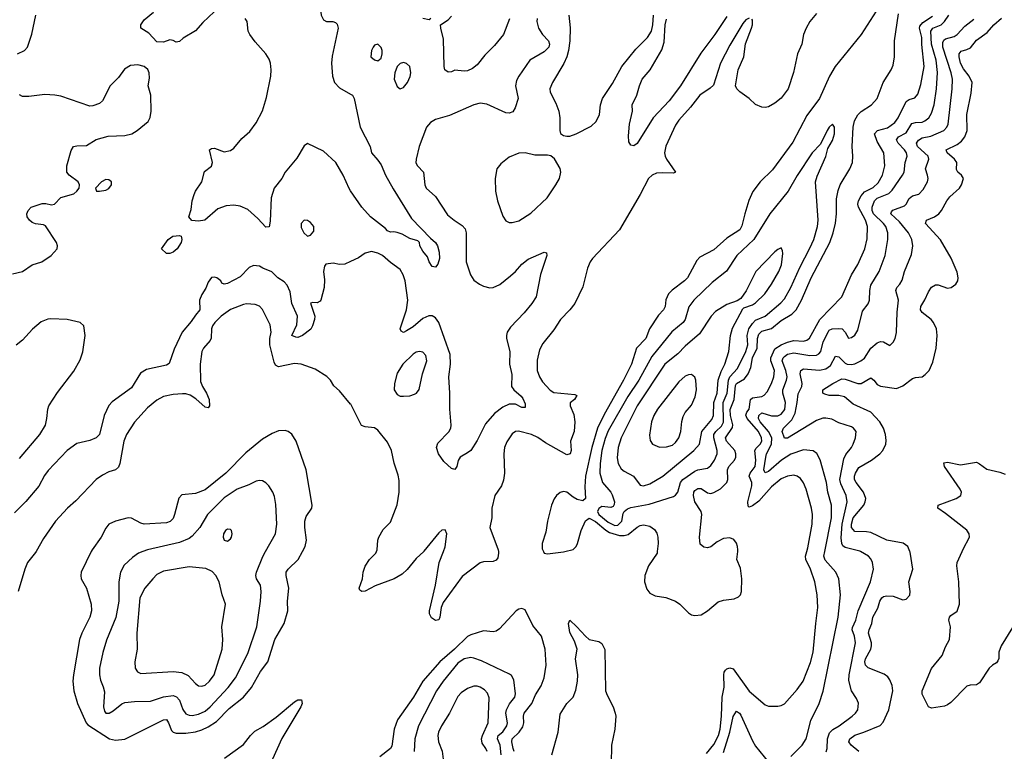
# Model space of a CAD drawing. Header units: inches. Extents: x 1550315 to 1685896, y 510706 to 640504.
# Tile 387 of 452: x 1657932 to 1664084, y 578751 to 583322. Entities that reach past the tile are written whole.
import ezdxf

# ---------------------------------------------------------------- set-up
doc = ezdxf.new("R2010")
doc.units = ezdxf.units.IN
doc.header["$MEASUREMENT"] = 0
for name, color, linetype in [('B6557', 7, 'Continuous'), ('B6558', 7, 'Continuous'), ('B6567', 7, 'Continuous'), ('B6568', 7, 'Continuous')]:
    doc.layers.add(name, color=color, linetype=linetype)

msp = doc.modelspace()

# ---------------------------------------------------------------- linework, layer by layer
at = {"layer": 'B6557', "color": 5}
for points, elevation in [([(1658034.1, 580000), (1658030, 579992.8), (1657980.6, 579930), (1657963.7, 579890), (1657922.8, 579750)], 580), ([(1658379.6, 580000), (1658317.2, 579870), (1658313.2, 579850), (1658316.9, 579830), (1658350.2, 579770), (1658378, 579670), (1658381.6, 579630), (1658370.1, 579590), (1658320.5, 579490), (1658306.3, 579450), (1658268.6, 579230), (1658265, 579190), (1658269.4, 579130), (1658294, 579050), (1658347.5, 578930), (1658357.7, 578917.7), (1658493, 578830), (1658530, 578822), (1658590, 578826.8), (1658830, 578948.7), (1658850.1, 578950.1), (1658862.7, 578930), (1658881.3, 578881.3), (1658891.7, 578871.7), (1658910, 578865.3), (1658970, 578864.9), (1659030, 578873.2), (1659070, 578885.1), (1659110, 578903.8), (1659161.4, 578938.6), (1659241.4, 579018.6), (1659331.3, 579090), (1659379.5, 579150), (1659436.1, 579250), (1659482, 579310), (1659525.9, 579450), (1659583.7, 579550), (1659607.2, 579630), (1659606, 579690), (1659613.6, 579770), (1659596.7, 579850), (1659596.5, 579870), (1659608.9, 579890), (1659671.5, 579950), (1659699.6, 580000)], 620), ([(1658702.5, 580000), (1658674.4, 579990), (1658636.9, 579963.1), (1658585.5, 579914.5), (1658561.3, 579870), (1658552.2, 579810), (1658550.9, 579690), (1658532, 579588), (1658473.5, 579446.5), (1658450.9, 579369.1), (1658430.2, 579270), (1658430.2, 579230.2), (1658436, 579196), (1658454, 579154), (1658462, 579122), (1658456.6, 579030), (1658462, 579002), (1658470, 578990.3), (1658491.5, 578990), (1658515.9, 579004.1), (1658570, 579048), (1658590, 579056.9), (1658650, 579062.8), (1658750, 579064.3), (1658830, 579090.9), (1658890, 579099.5), (1658911.7, 579091.7), (1658930, 579070.2), (1658951.7, 579011.7), (1658970, 578985.2), (1658990, 578976.6), (1659010, 578975.5), (1659050, 578982.9), (1659090, 579002.5), (1659121.2, 579030), (1659235.4, 579150), (1659280.2, 579210), (1659357, 579363), (1659414.2, 579530), (1659437, 579690), (1659440.6, 579750), (1659435.9, 579790), (1659412.5, 579830), (1659406.6, 579850), (1659410.7, 579870), (1659450.6, 579969.4), (1659467.8, 580000)], 640), ([(1659211.5, 578708.5), (1659330, 578794.5), (1659374, 578850), (1659402.3, 578877.7), (1659453.6, 578906.4), (1659535.2, 578964.8), (1659650, 579061.5), (1659670, 579073.8), (1659693.4, 579073.4), (1659697.2, 579050), (1659688, 579030), (1659569.1, 578830.9), (1659482.9, 578637.1)], 580)]:
    msp.add_lwpolyline(points, dxfattribs=dict(at, elevation=elevation))
at = {"layer": 'B6557', "color": 5, "elevation": 660}
msp.add_lwpolyline([(1658990, 579904.7), (1658830, 579876.8), (1658790, 579855.5), (1658763.8, 579830), (1658713.4, 579770), (1658683.5, 579710), (1658664, 579490), (1658666, 579390), (1658651, 579310), (1658652.9, 579270), (1658667.4, 579247.4), (1658690, 579237.1), (1658890, 579249.4), (1658944.2, 579244.2), (1658984.5, 579224.4), (1659030, 579174.3), (1659050, 579160.8), (1659070, 579157.6), (1659090, 579165.4), (1659118.4, 579190), (1659146.2, 579230), (1659198, 579390), (1659201.5, 579450), (1659196, 579530), (1659218.7, 579670), (1659198, 579730), (1659178.7, 579810), (1659158.4, 579850), (1659135.6, 579875.6), (1659094.3, 579894.3)], close=True, dxfattribs=at)
at = {"layer": 'B6558', "color": 5}
for points, elevation in [([(1660000, 583475.3), (1659929.4, 583469.4), (1659890, 583453), (1659858, 583430), (1659819.3, 583390), (1659812.7, 583370), (1659815.5, 583350), (1659830, 583320.7), (1659850, 583310.5), (1659889.6, 583310.4), (1659904.5, 583304.5), (1659915.2, 583295.2), (1659922.4, 583270), (1659885.5, 583094.5), (1659880.1, 583050), (1659885.9, 582970), (1659899.4, 582930), (1659930, 582896.6), (1660000, 582856.5)], 540), ([(1657919, 583110), (1657961.2, 583130), (1657980.9, 583150), (1658007.3, 583232.7), (1658032, 583350)], 560), ([(1659148.2, 583371.8), (1659075.6, 583304.4), (1659030, 583253.3), (1658952.9, 583207.1), (1658930, 583186), (1658910, 583181.2), (1658890, 583193.2), (1658870, 583197.2), (1658830, 583182.9), (1658790, 583184), (1658738.4, 583238.4), (1658689.2, 583270), (1658689, 583290), (1658710, 583322), (1658768, 583370)], 540), ([(1660000, 582252.2), (1659990, 582266.9), (1659953.6, 582350), (1659906.5, 582430), (1659830, 582500.3), (1659730, 582549), (1659710, 582534), (1659663.1, 582456.9), (1659590.5, 582370), (1659570.4, 582330), (1659522.3, 582270), (1659504, 582210), (1659496.5, 582063.5), (1659490, 582029), (1659470, 582027), (1659421, 582081), (1659356.7, 582136.7), (1659310, 582156.8), (1659270, 582162.9), (1659221.3, 582158.7), (1659170, 582140.4), (1659088, 582070), (1659050, 582063.2), (1659007.9, 582067.9), (1658989, 582090), (1659003.9, 582136.1), (1659010, 582190.6), (1659021.7, 582230), (1659030, 582250.3), (1659069.8, 582310), (1659086.9, 582373.1), (1659130, 582407.7), (1659137, 582430), (1659118, 582510), (1659130, 582518), (1659150, 582518.8), (1659210, 582496.3), (1659250, 582504.9), (1659270, 582520.4), (1659321, 582579), (1659370, 582623.6), (1659410, 582677), (1659450, 582753), (1659475.2, 582835.2), (1659502, 582970), (1659503.1, 583010), (1659498.2, 583050), (1659490, 583076.2), (1659469.9, 583109.8), (1659403.7, 583183.7), (1659370.5, 583230.5), (1659360.3, 583250), (1659353, 583310), (1659340.9, 583330)], 540), ([(1657886.3, 581733.7), (1657950, 581749.3), (1658010, 581790.3), (1658070, 581810.4), (1658129.3, 581850), (1658165.2, 581890), (1658169.2, 581910), (1658161.2, 581930), (1658094.2, 582034.2), (1658081.2, 582041.2), (1658030, 582047), (1658010, 582056), (1657993.2, 582070), (1657979.3, 582090), (1657977.2, 582110), (1657985.2, 582130), (1658004, 582150), (1658073.3, 582173.3), (1658094.7, 582174.7), (1658130, 582166), (1658150, 582170.7), (1658189.6, 582210.4), (1658270, 582234.9), (1658289.4, 582250), (1658303.7, 582270), (1658306, 582290), (1658297.2, 582310), (1658241.2, 582350), (1658226.6, 582370), (1658227.3, 582410), (1658254.5, 582505.5), (1658269, 582530), (1658290, 582534.8), (1658350, 582535.5), (1658410, 582574.4), (1658485.7, 582594.3), (1658590, 582599.6), (1658632.7, 582610), (1658666.6, 582630), (1658733.9, 582686.1), (1658748, 582712), (1658754.3, 582750), (1658752.4, 582850), (1658734.3, 582910), (1658743.7, 582956.3), (1658741.5, 582990), (1658732, 583012), (1658710, 583029.7), (1658670, 583040.3), (1658623.4, 583036.6), (1658585.9, 583014.1), (1658550, 582962), (1658497.4, 582910), (1658450, 582816), (1658430, 582798), (1658390, 582783.7), (1658370, 582782.9), (1658190, 582844.1), (1658151.5, 582851.5), (1658090, 582855.9), (1657990, 582842.7), (1657950, 582842.4), (1657930, 582851.8)], 560), ([(1660000, 581811.7), (1659964.1, 581795.9), (1659930, 581792), (1659890, 581800.9), (1659845.2, 581794.8), (1659837.3, 581782.7), (1659830.6, 581750), (1659836.5, 581696.5), (1659834.3, 581650), (1659814, 581570), (1659810, 581563.7), (1659790, 581554), (1659763.8, 581556.2), (1659748.2, 581551.8), (1659775.3, 581470), (1659774, 581450), (1659762, 581410), (1659751.4, 581388.6), (1659699.3, 581350), (1659670, 581337.7), (1659658, 581338), (1659632.3, 581350), (1659663.5, 581416.5), (1659667.4, 581470), (1659632.7, 581550), (1659622.9, 581622.9), (1659603.4, 581663.4), (1659584.8, 581684.8), (1659545.2, 581710), (1659507.1, 581747.1), (1659451.1, 581770), (1659430, 581783.2), (1659392.6, 581787.4), (1659366.8, 581773.2), (1659310, 581715.8), (1659230, 581674.5), (1659209.3, 581669.3), (1659196, 581676), (1659189.3, 581690), (1659164, 581710), (1659150, 581714.3), (1659130, 581711.1), (1659110, 581682.7), (1659095.4, 581644.6), (1659070, 581604.5), (1659054.9, 581570), (1659058, 581510), (1659030, 581477.2), (1659004.2, 581435.8), (1658946.5, 581370), (1658896.8, 581263.2), (1658865.1, 581174.9), (1658850, 581164.4), (1658724.2, 581135.8), (1658686.7, 581113.3), (1658630, 581023), (1658510, 580935.6), (1658488.2, 580911.8), (1658459.7, 580850), (1658430.3, 580730), (1658420.6, 580719.4), (1658410.2, 580709.8), (1658370, 580692.8), (1658290, 580673.8), (1658228.4, 580630), (1658110, 580505.1), (1658086.3, 580473.7), (1658051.7, 580408.3), (1657970, 580312.8), (1657899.1, 580240.9)], 560), ([(1660000, 580920.7), (1659930, 581003.7), (1659895.6, 581035.6), (1659874.7, 581070), (1659852.2, 581092.2), (1659778.4, 581138.4), (1659690, 581170.7), (1659650, 581175), (1659550, 581153.5), (1659530, 581163), (1659521.7, 581181.7), (1659494.8, 581290), (1659495.4, 581330), (1659502.7, 581370), (1659496.2, 581416.2), (1659450, 581512.3), (1659430, 581532), (1659403, 581543), (1659350, 581546.6), (1659330, 581543.5), (1659250, 581512.7), (1659190, 581471), (1659150.7, 581430), (1659137.7, 581410), (1659130.6, 581390), (1659127.6, 581332.4), (1659122.4, 581317.6), (1659079.7, 581270), (1659069.5, 581250), (1659060.2, 581170), (1659061.7, 581061.7), (1659074, 581030), (1659099.5, 580990), (1659115.3, 580950), (1659118, 580910), (1659110, 580897.2), (1659090, 580900.9), (1659033.1, 580953.1), (1658996.5, 580976.5), (1658970, 580985.1), (1658950, 580985.6), (1658890, 580981.4), (1658830, 580967.3), (1658790, 580945.7), (1658730, 580897.6), (1658650, 580808.5), (1658599.2, 580730), (1658583.8, 580690), (1658558.3, 580550), (1658550, 580526.4), (1658530, 580509.8), (1658490, 580497.1), (1658450, 580477.2), (1658410.8, 580449.2), (1658282.8, 580317.2), (1658230.1, 580269.8), (1658156.1, 580190), (1658080, 580080), (1658034.1, 580000)], 580), ([(1657930, 580580.2), (1658058.8, 580730), (1658092.5, 580790), (1658101.8, 580830), (1658107.1, 580890), (1658114.3, 580910), (1658167.9, 580992.1), (1658270, 581125.7), (1658310, 581197.1), (1658326.6, 581246.6), (1658341.3, 581350), (1658332.7, 581410), (1658309.5, 581429.5), (1658228, 581450), (1658127.2, 581452.8), (1658108.7, 581451.3), (1658065.8, 581434.1), (1658012.2, 581387.8), (1657950, 581319.3), (1657910, 581289.2)], 560), ([(1659699.6, 580000), (1659716.5, 580030), (1659724, 580070), (1659714.4, 580150), (1659714.1, 580190), (1659722, 580218), (1659757.2, 580270), (1659760.3, 580290), (1659722.2, 580510), (1659659.8, 580690), (1659632.2, 580732.2), (1659610, 580749.7), (1659590, 580755.1), (1659550, 580753.1), (1659510, 580738), (1659450, 580700.9), (1659344.8, 580615.2), (1659220.7, 580490), (1659090, 580384.8), (1659030, 580361.5), (1658945.8, 580354.2), (1658927.1, 580332.9), (1658900.2, 580230), (1658890, 580206.3), (1658873, 580187), (1658850, 580179.8), (1658710.7, 580170.7), (1658690, 580176.4), (1658630, 580208.3), (1658610, 580209.7), (1658530.8, 580190), (1658488.8, 580170), (1658470, 580145.1), (1658441.5, 580090), (1658384.4, 580010), (1658379.6, 580000)], 620), ([(1659467.8, 580000), (1659529.7, 580110), (1659538.7, 580170), (1659533.5, 580293.5), (1659523.8, 580343.8), (1659513.6, 580370), (1659489.5, 580410), (1659470, 580429.5), (1659450, 580440.7), (1659430, 580444.2), (1659410, 580438.3), (1659363.9, 580416.1), (1659290, 580389.8), (1659210, 580335.4), (1659105.5, 580230), (1659058, 580150), (1659010, 580095.8), (1658990, 580080.7), (1658930, 580057), (1658730.6, 580010), (1658702.5, 580000)], 640)]:
    msp.add_lwpolyline(points, dxfattribs=dict(at, elevation=elevation))
for points, elevation in [([(1658470, 582323.7), (1658442.8, 582310), (1658404.7, 582270), (1658411.6, 582251.6), (1658430.9, 582250.9), (1658470, 582256.3), (1658490, 582268), (1658506, 582290), (1658505.2, 582310), (1658490, 582322.7)], 560), ([(1659710, 582069.3), (1659690.7, 582050), (1659690, 582024.7), (1659707.7, 581990), (1659730, 581970.8), (1659750, 581976), (1659770, 582002), (1659769.4, 582030), (1659750, 582056.2), (1659730, 582067)], 560), ([(1658870, 581861.2), (1658850, 581862), (1658818, 581890), (1658859.3, 581950), (1658889.8, 581970.2), (1658930, 581974.7), (1658940.4, 581970), (1658945.5, 581950), (1658940.5, 581930), (1658916.3, 581890), (1658890, 581869.3)], 540), ([(1659230, 580139.5), (1659217.3, 580130), (1659204.9, 580110), (1659203.8, 580090), (1659210, 580071.3), (1659230, 580064), (1659250, 580078.8), (1659255.6, 580090), (1659259.6, 580110), (1659256.2, 580130), (1659250, 580137)], 660)]:
    msp.add_lwpolyline(points, close=True, dxfattribs=dict(at, elevation=elevation))
at = {"layer": 'B6567', "color": 5}
for points, elevation in [([(1660456.4, 580000), (1660410, 579955.3), (1660352.8, 579887.2), (1660321, 579859), (1660272.9, 579830), (1660153.9, 579786.1), (1660090, 579751.8), (1660069.6, 579749.6), (1660058, 579758), (1660052.3, 579770), (1660073, 579830), (1660078.9, 579870), (1660091.1, 579908.9), (1660118.4, 579950), (1660156.9, 579990), (1660161.6, 580000)], 580), ([(1660922.8, 580000), (1660924.2, 579990), (1660919.2, 579960.8), (1660910, 579945.8), (1660890, 579937.4), (1660830, 579935.2), (1660810, 579929.8), (1660697, 579843), (1660578.5, 579681.5), (1660566.4, 579650), (1660558.2, 579590), (1660550, 579573.6), (1660530, 579569.6), (1660504.7, 579584.7), (1660492.1, 579610), (1660492.7, 579630), (1660529.9, 579790.1), (1660553.8, 579930), (1660579.6, 580000)], 580), ([(1661204.3, 580000), (1661210, 579988.4), (1661230, 579985.7), (1661330, 579998), (1661338.8, 580000)], 620), ([(1661915.9, 580000), (1661914.7, 579990), (1661860.6, 579910), (1661839.1, 579850), (1661836, 579810), (1661850, 579764.9), (1661870, 579740.4), (1661901.8, 579721.8), (1661970, 579711.8), (1662030, 579688.9), (1662057, 579670), (1662110, 579617), (1662130, 579603.6), (1662150, 579599.1), (1662190, 579605), (1662230, 579629.3), (1662295.4, 579684.6), (1662330, 579695.8), (1662396, 579704), (1662423.6, 579716.4), (1662435.4, 579730), (1662442.7, 579750), (1662444.4, 579830), (1662436.4, 579896.4), (1662413.3, 579950), (1662418.8, 580000)], 620), ([(1662223.2, 578736.8), (1662270, 578793.5), (1662297.5, 578850), (1662309.2, 578890), (1662317.4, 578970), (1662322.2, 579090), (1662333.1, 579153.1), (1662331.4, 579228.6), (1662333.5, 579246.5), (1662341.2, 579258.8), (1662350, 579267.2), (1662370, 579273.8), (1662390, 579266.5), (1662490, 579127.6), (1662590, 579042), (1662610, 579033.7), (1662670, 579033.4), (1662690, 579037), (1662710, 579048.5), (1662790, 579138), (1662827.6, 579190), (1662872.8, 579307.2), (1662890.9, 579370), (1662905.7, 579550), (1662919.4, 579650), (1662915, 579730), (1662901.3, 579810), (1662873.9, 579890), (1662843.2, 579950), (1662842.6, 579970), (1662850.8, 580000)], 580), ([(1662750, 578719.5), (1662820.3, 578790), (1662845.5, 578830), (1662875.5, 578944.5), (1662927.7, 579050), (1662952.1, 579127.9), (1663045.9, 579590), (1663060.9, 579730), (1663049.9, 579829.9), (1663031, 579870), (1662964.6, 579944.6), (1662956.7, 579970), (1662962.8, 580000)], 560), ([(1662971, 578749), (1662977, 578770), (1662980.4, 578830), (1662992.8, 578867.2), (1663012.7, 578887.3), (1663052.7, 578910), (1663134.3, 578970), (1663155.4, 578990), (1663168.3, 579010), (1663172.9, 579052.9), (1663161, 579081), (1663129.8, 579130), (1663113.4, 579193.4), (1663114.4, 579230), (1663154, 579430), (1663148.6, 579470), (1663134, 579510), (1663135.5, 579524.5), (1663156.2, 579570), (1663170.4, 579630), (1663247.7, 579810), (1663266.3, 579890), (1663260.5, 579930), (1663250, 579953.2), (1663236, 579970), (1663185.8, 580000)], 540), ([(1663174.5, 578750), (1663127.7, 578790), (1663113.5, 578810), (1663118.4, 578830), (1663150, 578853.1), (1663206, 578870), (1663307.7, 578912.3), (1663326.8, 578933.2), (1663362.5, 579010), (1663388.7, 579130), (1663383.5, 579163.5), (1663370, 579198), (1663356.8, 579216.8), (1663334.1, 579234.1), (1663232.9, 579272.9), (1663216.7, 579290), (1663213.7, 579310), (1663217.9, 579330), (1663249.4, 579390), (1663254.5, 579410), (1663253.5, 579430), (1663236.7, 579490), (1663239.9, 579510), (1663256.7, 579550), (1663262.4, 579590), (1663294.1, 579645.9), (1663305.5, 579690), (1663319.8, 579710), (1663330, 579718.2), (1663350, 579723), (1663390, 579720.1), (1663450, 579697.6), (1663470, 579701.8), (1663493.3, 579726.7), (1663496.5, 579750), (1663488.7, 579810), (1663511.9, 579890), (1663495.3, 579995.3), (1663493.5, 580000)], 520), ([(1664135, 579525), (1664064.4, 579410), (1664051, 579370), (1664049.2, 579330.8), (1664044.2, 579315.8), (1664035.4, 579304.6), (1664010, 579289.6), (1663988.7, 579270), (1663930, 579179.8), (1663910, 579166.9), (1663870, 579165.5), (1663850, 579159.1), (1663750, 579057), (1663730, 579042), (1663710, 579033.2), (1663630, 579021.2), (1663610, 579029), (1663570, 579108), (1663571.6, 579130), (1663630, 579268.8), (1663695, 579350), (1663715.8, 579404.2), (1663741.1, 579450), (1663747.7, 579530), (1663737.4, 579570), (1663741.3, 579590), (1663750, 579600.4), (1663790, 579626.7), (1663803.4, 579670), (1663800.2, 579810), (1663787.9, 579910), (1663789.9, 579930), (1663820.5, 580000)], 480), ([(1661022.2, 578750), (1661015.2, 578770), (1661007.6, 578810), (1661009.3, 578830), (1661053.4, 578870), (1661076.6, 578903.4), (1661082.1, 578930), (1661079.1, 578970), (1661084.3, 578990), (1661131.8, 579050), (1661155.8, 579104.2), (1661190, 579160.2), (1661209.2, 579210), (1661220.6, 579290), (1661216, 579390), (1661191.8, 579470), (1661137.5, 579537.5), (1661090, 579635.4), (1661070, 579642.7), (1661050, 579639.3), (1661034, 579630), (1660930, 579516.4), (1660910, 579502), (1660890, 579497.4), (1660830, 579504.2), (1660750, 579478.5), (1660730, 579467.9), (1660649.6, 579390), (1660556.2, 579310), (1660451.3, 579190), (1660392.5, 579090), (1660292.2, 578947.8), (1660272.9, 578890), (1660256.8, 578783.2), (1660248.1, 578770), (1660182.2, 578717.8)], 620), ([(1661256.5, 578730), (1661295.6, 578870), (1661310, 578983), (1661350, 579050.7), (1661391.2, 579088.8), (1661407.4, 579132.6), (1661417.7, 579190), (1661418.6, 579230), (1661405.6, 579330), (1661415.1, 579390), (1661398.9, 579438.9), (1661370, 579494), (1661360.5, 579550), (1661368.7, 579570), (1661414, 579530), (1661466.8, 579470), (1661490, 579451), (1661550, 579438), (1661570, 579424.7), (1661587.5, 579387.5), (1661592.3, 579130), (1661601.9, 579101.9), (1661639.3, 579030), (1661653.7, 578990), (1661656, 578970), (1661650.1, 578890), (1661630.2, 578790.2), (1661627.4, 578672.6)], 580), ([(1660940.5, 578730), (1660933.7, 578790), (1660918.1, 578830), (1660919.7, 578840.3), (1660922.2, 578850), (1660950, 578874.1), (1660976.4, 578910), (1660979.6, 578930), (1660970.6, 578990), (1660973.3, 579010), (1660991.8, 579048.2), (1661026.4, 579090), (1661029.8, 579110), (1661018.9, 579198.9), (1661004.2, 579224.2), (1660992.5, 579232.5), (1660816.8, 579316.8), (1660770, 579333.9), (1660750, 579336.5), (1660710, 579328.4), (1660670, 579303.1), (1660578.4, 579190), (1660536.6, 579130), (1660424, 578910), (1660401.9, 578830), (1660396.3, 578750)], 640), ([(1660852.2, 578750), (1660844.2, 578770), (1660821.7, 578801.7), (1660818.5, 578830), (1660823.1, 578850), (1660859.2, 578930), (1660866.3, 579086.3), (1660854.7, 579114.7), (1660835.9, 579135.9), (1660810, 579152.1), (1660790, 579158), (1660770, 579158.7), (1660730, 579144.5), (1660690, 579116.1), (1660670, 579094.8), (1660616.8, 578990), (1660567.1, 578910), (1660548.7, 578870), (1660544.6, 578850), (1660548.2, 578810), (1660572.1, 578752), (1660581.5, 578670)], 660), ([(1662330, 578743.9), (1662369.6, 578870), (1662390, 578968.4), (1662410, 579001.3), (1662430, 578990.3), (1662437.2, 578977.2), (1662510, 578817), (1662530, 578783.6), (1662610, 578683)], 560)]:
    msp.add_lwpolyline(points, dxfattribs=dict(at, elevation=elevation))
at = {"layer": 'B6568', "color": 5}
for points, elevation in [([(1663284.1, 583375.9), (1663190, 583229.8), (1663026.6, 583030), (1662991.5, 582970), (1662930.1, 582829.9), (1662850, 582723.5), (1662763, 582557), (1662635.4, 582384.6), (1662559.1, 582310), (1662512.1, 582247.9), (1662487.8, 582192.2), (1662462.1, 582110), (1662444.9, 582035.1), (1662432, 582010), (1662350, 581958.3), (1662270, 581884), (1662181.3, 581838.7), (1662162.7, 581817.3), (1662103.9, 581710), (1662085.3, 581690), (1662007.9, 581632.1), (1661986, 581610), (1661968.5, 581571.5), (1661964.2, 581530), (1661955.5, 581510), (1661923.9, 581476.1), (1661866.6, 581390), (1661843.7, 581330), (1661785.9, 581270), (1661754.7, 581170), (1661705.2, 581070), (1661583.7, 580856.3), (1661543.2, 580770), (1661506.3, 580650), (1661468.3, 580470), (1661463.8, 580403.8), (1661467.3, 580330), (1661450, 580317), (1661414.4, 580325.6), (1661390, 580338.2), (1661350, 580370.7), (1661330, 580375.3), (1661310, 580368.8), (1661286.7, 580350), (1661271.8, 580328.2), (1661255.9, 580290), (1661230.2, 580190.2), (1661219.5, 580120.5), (1661196.5, 580050), (1661196.2, 580016.2), (1661204.3, 580000)], 620), ([(1661364.3, 583350), (1661370.8, 583270.8), (1661368.9, 583190), (1661360.7, 583130), (1661350.1, 583089.9), (1661332.4, 583047.6), (1661260.3, 582930), (1661244.9, 582890), (1661246.7, 582870), (1661281.8, 582801.8), (1661301.1, 582750), (1661307.4, 582710), (1661306.7, 582630), (1661310.6, 582610.6), (1661330, 582599.1), (1661350, 582595.5), (1661370, 582595.5), (1661410, 582608.4), (1661502.4, 582657.6), (1661533.5, 582686.5), (1661555.9, 582730), (1661560.8, 582790), (1661574, 582830), (1661636, 582924), (1661695.4, 583030), (1661782.3, 583137.7), (1661854.5, 583210), (1661879.6, 583250), (1661888.8, 583290), (1661892.3, 583350)], 580), ([(1662418.8, 580000), (1662419.9, 580010), (1662417.5, 580030), (1662410, 580052.8), (1662394.3, 580074.3), (1662370, 580084.7), (1662330, 580080.8), (1662290, 580060.8), (1662250, 580029.9), (1662230, 580023.2), (1662205.9, 580026), (1662184.7, 580044.7), (1662178.9, 580090), (1662193.8, 580230), (1662189.5, 580250), (1662151.1, 580310), (1662141.8, 580350), (1662143.6, 580370), (1662150, 580381.1), (1662170, 580394.4), (1662190, 580393.3), (1662230, 580365.9), (1662250, 580362.8), (1662270, 580367.7), (1662310, 580390.7), (1662349.5, 580430.5), (1662356.9, 580450), (1662355, 580510), (1662362.9, 580530), (1662398.5, 580570), (1662406, 580590), (1662406.6, 580610), (1662399.9, 580630), (1662347.7, 580690), (1662343.1, 580710), (1662385.8, 580774.2), (1662388.3, 580791.7), (1662374, 580850), (1662372.3, 580887.7), (1662396.6, 580950), (1662403.9, 581036.1), (1662411.5, 581050), (1662461.5, 581078.5), (1662483.1, 581110), (1662500.3, 581150), (1662511.3, 581210), (1662540.1, 581270), (1662542.4, 581330), (1662550, 581358.5), (1662570, 581376.7), (1662630, 581393.8), (1662690, 581442.9), (1662756.6, 581483.4), (1662783.2, 581510), (1662816.6, 581570), (1662877.3, 581710), (1662994, 581930), (1663015.6, 581990), (1663028.8, 582051.2), (1663034.9, 582110), (1663036.5, 582203.5), (1663045.3, 582254.7), (1663058.5, 582290), (1663118, 582390), (1663134.7, 582430), (1663138, 582470), (1663133.3, 582530), (1663140.8, 582650), (1663149, 582690), (1663170, 582727.8), (1663190, 582749.5), (1663253.5, 582790), (1663290, 582829), (1663326.3, 582930), (1663378.2, 583010), (1663390, 583038), (1663399.1, 583090), (1663397.9, 583190), (1663422.1, 583357.9)], 620), ([(1662910, 583362), (1662869.3, 583310), (1662845.4, 583270), (1662830.1, 583229.9), (1662819.7, 583170), (1662792, 583108), (1662766.9, 582993.1), (1662733.8, 582890), (1662690, 582832.5), (1662650, 582801.2), (1662610, 582777.4), (1662590, 582772.9), (1662570, 582774.8), (1662530, 582792.6), (1662489.7, 582829.7), (1662431.3, 582871.3), (1662412.7, 582890), (1662404.5, 582910), (1662420.8, 583010), (1662456.4, 583090), (1662467.6, 583172.4), (1662505.3, 583270), (1662510.9, 583290.9), (1662510, 583319), (1662506.2, 583326.2)], 580), ([(1662962.8, 580000), (1663005.5, 580210), (1663005.2, 580290), (1662980.8, 580370), (1662973.7, 580430), (1662933.5, 580573.5), (1662911.9, 580611.9), (1662890, 580628.6), (1662830, 580635.2), (1662750, 580608.3), (1662692.7, 580570), (1662610, 580500.2), (1662590, 580491.1), (1662581.4, 580510), (1662593.3, 580590), (1662599.1, 580610), (1662630.4, 580669.6), (1662631.8, 580710), (1662609.9, 580750), (1662558.3, 580810), (1662547.9, 580830), (1662549.5, 580850), (1662570, 580866.3), (1662630, 580846.8), (1662670, 580846.7), (1662690, 580857.5), (1662712.1, 580887.9), (1662717.5, 580930), (1662699.9, 580990), (1662700.8, 581010), (1662724.3, 581070), (1662727.3, 581090), (1662720.1, 581130), (1662695.9, 581190), (1662702.3, 581210), (1662710, 581218.6), (1662730, 581232.6), (1662770, 581240.7), (1662870, 581224.1), (1662910, 581227.4), (1662925.2, 581234.8), (1662937.9, 581250), (1662951.7, 581310), (1662985.4, 581374.6), (1662990, 581381.6), (1663009.6, 581390), (1663050, 581393.7), (1663070.1, 581390.1), (1663090.2, 581370.2), (1663110, 581332.7), (1663130, 581337), (1663150, 581352.2), (1663170, 581382), (1663198.7, 581501.3), (1663233.2, 581546.8), (1663242.5, 581570), (1663243.2, 581630), (1663250, 581663.8), (1663301.4, 581750), (1663339.4, 581850), (1663357.5, 581950), (1663356.5, 581990), (1663343.2, 582030), (1663328.8, 582050), (1663267.7, 582110), (1663258.8, 582130), (1663258.1, 582150), (1663273.4, 582190), (1663290, 582206.6), (1663362.7, 582237.3), (1663383.7, 582256.3), (1663448.9, 582350), (1663457.8, 582370), (1663464.7, 582430), (1663477.3, 582470), (1663473.2, 582490), (1663460.8, 582510), (1663420.9, 582550), (1663410, 582571.8), (1663423.9, 582590), (1663470, 582614.8), (1663505.8, 582674.1), (1663530, 582680.9), (1663570, 582682.4), (1663588.5, 582690), (1663612.7, 582710), (1663630, 582737.4), (1663645, 582790), (1663659.9, 582890), (1663667.7, 582992.3), (1663657.7, 583070), (1663629, 583170), (1663625.1, 583250), (1663637.3, 583270), (1663688.9, 583291.1), (1663711.1, 583310), (1663738.5, 583350)], 560), ([(1661165.3, 583330), (1661163.7, 583310), (1661173.4, 583270), (1661198.9, 583230), (1661235.2, 583190), (1661242.3, 583170), (1661238.2, 583150), (1661210, 583121), (1661120.5, 583070), (1661050.4, 582969.6), (1661037.1, 582942.9), (1661030.4, 582910), (1661046, 582830), (1661028.3, 582771.7), (1661013.4, 582746.6), (1660990, 582737.4), (1660970, 582739.7), (1660850, 582793.5), (1660810, 582801.2), (1660770, 582790.7), (1660616.9, 582723.1), (1660530, 582699.1), (1660499.7, 582680.3), (1660474.6, 582650), (1660428, 582530), (1660409, 582450), (1660407.9, 582427.9), (1660417.1, 582410), (1660454.6, 582370), (1660463.2, 582290), (1660472.2, 582270), (1660530, 582218.7), (1660604.1, 582104.1), (1660646, 582070), (1660697.4, 582037.4), (1660715.4, 582015.4), (1660721.1, 581990), (1660721.6, 581810), (1660748.4, 581728.4), (1660770, 581695.6), (1660804.9, 581670), (1660830, 581658.4), (1660870, 581647.7), (1660891.3, 581648.7), (1660931.3, 581668.7), (1660998, 581722), (1661029.6, 581750), (1661070, 581795.5), (1661110, 581825.5), (1661210, 581870.6), (1661224.7, 581864.7), (1661226.8, 581850), (1661186.4, 581730), (1661159.3, 581590), (1661133, 581550), (1661083.8, 581490), (1660998.9, 581401.1), (1660978.3, 581370), (1660973.8, 581350), (1660974.4, 581330), (1660994, 581250), (1660992.9, 581170), (1661006.4, 581106.4), (1661005.7, 581030), (1661018.9, 581010), (1661065.5, 580970), (1661076, 580956), (1661090, 580922.8), (1661090, 580899.3), (1661070, 580898.8), (1661030, 580920.5), (1660990, 580919.3), (1660950, 580901.5), (1660898.8, 580861.2), (1660842.8, 580797.2), (1660790, 580692.3), (1660750, 580631.8), (1660730, 580615.4), (1660683.8, 580590), (1660672.3, 580567.7), (1660663.1, 580530), (1660650, 580511.6), (1660630, 580517.4), (1660582.6, 580562.6), (1660549.7, 580610), (1660535.8, 580650), (1660544.2, 580675.8), (1660613.4, 580746.6), (1660625.3, 580770), (1660628.9, 580790), (1660620.2, 580890), (1660620.4, 580990), (1660612.8, 581090), (1660624.4, 581170), (1660621.2, 581230), (1660550.6, 581430.6), (1660530, 581458.9), (1660510, 581471.4), (1660487.8, 581472.2), (1660450, 581455.9), (1660390, 581404.2), (1660350, 581377.6), (1660330, 581368.7), (1660316.3, 581376.3), (1660309.7, 581390), (1660349.8, 581509.8), (1660356.8, 581570), (1660341.5, 581690), (1660328.5, 581728.5), (1660310, 581762), (1660250, 581805.1), (1660199.5, 581850), (1660170, 581864.4), (1660130, 581873.5), (1660090, 581864.2), (1660050, 581833.6), (1660000, 581811.7)], 560), ([(1660502, 583330), (1660490, 583322), (1660450, 583329.2)], 540), ([(1660992.1, 583327.9), (1660955.8, 583230), (1660899.5, 583160.5), (1660839.3, 583100.7), (1660790, 583039.6), (1660761.8, 583018.2), (1660730, 583003), (1660710, 583000.5), (1660650, 583007.6), (1660630, 582996.9), (1660610, 582994), (1660588.7, 583010), (1660584.5, 583030), (1660579.7, 583199.7), (1660562.7, 583270), (1660562, 583290), (1660610, 583322), (1660630, 583344.9)], 540), ([(1662490, 583332.6), (1662470, 583321), (1662450, 583299.2), (1662370, 583164), (1662311, 583050), (1662266.8, 582913.2), (1662246.4, 582893.6), (1662181.3, 582850), (1662124.5, 582775.5), (1662050, 582695.5), (1662030, 582662.3), (1661970, 582533), (1661961.9, 582490), (1661964.8, 582470), (1661973.4, 582450), (1662030, 582369.2), (1662017.5, 582362.5), (1661950, 582366.3), (1661910, 582363.1), (1661883.7, 582350), (1661862, 582330), (1661809.1, 582230), (1661680.3, 582010), (1661511.3, 581830), (1661497.2, 581810), (1661480.2, 581770), (1661450, 581654), (1661400.2, 581550), (1661369.2, 581510), (1661311.3, 581448.7), (1661270, 581384.4), (1661200.9, 581299.1), (1661179.4, 581260.6), (1661165.5, 581194.5), (1661166.3, 581130), (1661179.8, 581090), (1661199.7, 581059.7), (1661247.1, 581007.1), (1661270, 580993.7), (1661401.1, 580981.1), (1661414.2, 580974.2), (1661398.9, 580950), (1661371.8, 580928.2), (1661371.5, 580910), (1661395.3, 580855.3), (1661401.5, 580810), (1661395.6, 580750), (1661374.4, 580690), (1661377.4, 580630), (1661370.6, 580610), (1661350, 580604.6), (1661217.9, 580677.8), (1661170, 580712.5), (1661130, 580731.3), (1661047.8, 580752.3), (1661030, 580749.6), (1661010, 580734), (1660976, 580684), (1660961.6, 580650), (1660957.5, 580610), (1660960.9, 580490), (1660955.1, 580444.9), (1660943, 580410), (1660900.5, 580350), (1660883.1, 580270), (1660882.6, 580210), (1660870.3, 580149.7), (1660921.3, 580010), (1660922.8, 580000)], 580), ([(1662350, 583341.8), (1662275, 583230), (1662187.4, 583112.6), (1662061.8, 582910), (1661990, 582815.8), (1661889.2, 582710), (1661790, 582549.6), (1661770, 582534.5), (1661750, 582539.3), (1661739.1, 582559.1), (1661737.1, 582597.1), (1661741.6, 582670), (1661760.4, 582750), (1661759.1, 582790), (1661787.7, 582850), (1661803.9, 582910), (1661822.2, 582950), (1661871.1, 583008.9), (1661945, 583135), (1661959, 583181), (1661965.6, 583290), (1661974.5, 583325.5)], 560), ([(1662850.8, 580000), (1662857, 580023), (1662883.9, 580170), (1662885.6, 580230), (1662879.5, 580270), (1662846.9, 580390), (1662830, 580429.7), (1662810, 580456), (1662790, 580469.8), (1662770, 580476.1), (1662730, 580471.4), (1662690, 580452.9), (1662630, 580402.8), (1662550, 580313.5), (1662510, 580284.2), (1662490, 580277.3), (1662482.8, 580282.8), (1662482, 580310), (1662507.2, 580410), (1662506.4, 580430), (1662490.7, 580470), (1662495.4, 580490), (1662526.5, 580530), (1662532.7, 580570), (1662526.1, 580630), (1662534.7, 580645.3), (1662559.2, 580670), (1662568.3, 580690), (1662568.1, 580710), (1662547.6, 580750), (1662477.9, 580830), (1662469.4, 580850.6), (1662476, 580870), (1662490, 580890), (1662497.5, 580950), (1662510, 580960.1), (1662570, 580968.2), (1662584.4, 580975.6), (1662602.9, 580997.1), (1662629.9, 581050.1), (1662644.2, 581090), (1662647.8, 581130), (1662625.2, 581190), (1662626.2, 581210), (1662650, 581265.3), (1662690, 581291.9), (1662730, 581308.6), (1662770, 581317.4), (1662830, 581313.3), (1662850, 581320.1), (1662866.4, 581333.6), (1662930.8, 581449.2), (1663068.1, 581590), (1663130, 581728.8), (1663168, 581792), (1663211.9, 581890), (1663227.8, 581952.2), (1663228.8, 582030), (1663217.2, 582070), (1663172.5, 582150), (1663168.6, 582170), (1663172.3, 582190), (1663190, 582222.4), (1663210, 582247.3), (1663265.3, 582274.8), (1663296, 582304), (1663322.2, 582350), (1663337.9, 582410), (1663331.2, 582490), (1663290, 582560.3), (1663272.8, 582610), (1663291, 582629), (1663354.1, 582645.9), (1663399.6, 582680.4), (1663421.6, 582710), (1663470, 582810.2), (1663490, 582824.2), (1663525.1, 582834.9), (1663543.1, 582856.9), (1663562.7, 582917.3), (1663583, 583030), (1663568.2, 583168.2), (1663568.3, 583210), (1663554.5, 583270), (1663557.4, 583282.6), (1663575.2, 583304.8), (1663634.7, 583345.3)], 580), ([(1663185.8, 580000), (1663182.2, 580002.2), (1663090, 580025), (1663076.2, 580036.2), (1663069, 580049), (1663065.1, 580085.1), (1663071.3, 580170), (1663102.3, 580310), (1663095.8, 580350), (1663061.8, 580421.8), (1663056, 580450), (1663082.1, 580577.9), (1663094.5, 580605.5), (1663130, 580648.7), (1663140.4, 580670), (1663155.1, 580710), (1663158, 580750), (1663142.9, 580770), (1663130, 580777.7), (1663050, 580803.9), (1663006.4, 580826.4), (1662970, 580833.6), (1662950, 580832.3), (1662910, 580817.5), (1662730, 580708.1), (1662710, 580708.3), (1662696.5, 580750), (1662705.3, 580770), (1662757.2, 580822.8), (1662777, 580863), (1662790.7, 580930), (1662795.9, 580984.1), (1662818.5, 581030), (1662821.4, 581050), (1662808.5, 581110), (1662813, 581130), (1662830, 581141.2), (1662930, 581132.3), (1662970, 581140.3), (1662997.9, 581162.1), (1663030, 581219.4), (1663050, 581216.9), (1663090, 581175.5), (1663102, 581170), (1663130, 581167.5), (1663150, 581173), (1663188.8, 581191.2), (1663210, 581208.3), (1663250.9, 581269.1), (1663290, 581303.9), (1663310, 581312.1), (1663330.2, 581310.2), (1663370, 581286.8), (1663390, 581306.8), (1663401.6, 581330), (1663411.1, 581368.9), (1663414.2, 581494.2), (1663422.3, 581570), (1663406.2, 581630), (1663413.5, 581650), (1663432.2, 581670), (1663445.8, 581694.2), (1663461.6, 581750), (1663504.1, 581855.9), (1663513.2, 581910), (1663506, 581950), (1663486.5, 581990), (1663430, 582060.2), (1663376.2, 582110), (1663378.8, 582121.2), (1663387, 582133), (1663460.1, 582159.9), (1663470.7, 582169.3), (1663490, 582204.7), (1663510, 582222.7), (1663550, 582232.1), (1663577.8, 582262.2), (1663604.8, 582310), (1663608.2, 582330), (1663605.2, 582350), (1663592.1, 582390), (1663611.8, 582450), (1663607.5, 582470), (1663541.6, 582530), (1663535.9, 582550), (1663547.5, 582570), (1663570, 582584.3), (1663625, 582595), (1663706, 582630), (1663724.8, 582650), (1663733.5, 582670), (1663758.8, 582890), (1663760.4, 582950), (1663753, 582990), (1663699.4, 583150), (1663699.5, 583180.5), (1663705.6, 583194.4), (1663717.8, 583202.2), (1663770, 583218.1), (1663790.3, 583229.7), (1663838, 583282), (1663893.3, 583326.6)], 540), ([(1663493.5, 580000), (1663481.6, 580030), (1663451.8, 580051.8), (1663350, 580071.2), (1663250, 580117.6), (1663223, 580123), (1663150, 580125.5), (1663130, 580148.7), (1663128.7, 580170), (1663140.3, 580210), (1663206.1, 580290), (1663215.8, 580310), (1663218.3, 580330), (1663203.9, 580370), (1663158.1, 580430), (1663149.1, 580449.1), (1663147.8, 580470), (1663154.1, 580490), (1663176, 580524), (1663253.5, 580570), (1663306, 580610), (1663324.5, 580630), (1663343.7, 580670), (1663346.5, 580693.5), (1663342.8, 580730), (1663329.2, 580770), (1663307.3, 580810), (1663250, 580871.2), (1663140.5, 580920.5), (1663086.3, 580966.3), (1663050, 580974.7), (1662990, 580975.3), (1662963.3, 580983.3), (1662949.4, 580990), (1662949.5, 581010), (1663013, 581050), (1663070, 581078.5), (1663090, 581076.8), (1663170, 581049.6), (1663189.9, 581050.1), (1663250, 581083.9), (1663270, 581070.4), (1663290, 581044.1), (1663310, 581033.1), (1663410, 581017.8), (1663450, 581034.5), (1663510, 581079.6), (1663530, 581087.4), (1663570, 581092), (1663590, 581104.9), (1663614.7, 581130), (1663638.3, 581181.7), (1663657.8, 581270), (1663665.3, 581350), (1663660.3, 581390), (1663642.3, 581430), (1663626.3, 581450), (1663570, 581492.8), (1663559.8, 581510), (1663562, 581530), (1663588, 581572), (1663610, 581622.4), (1663630, 581652), (1663654.3, 581665.7), (1663670, 581664.9), (1663730, 581645.5), (1663751.6, 581648.4), (1663781.6, 581670), (1663794, 581690), (1663796.9, 581710), (1663790, 581745.2), (1663751.5, 581831.5), (1663685.9, 581945.9), (1663591.1, 582050), (1663598.4, 582070), (1663648.2, 582090), (1663675.3, 582110), (1663691.9, 582130), (1663724.6, 582190), (1663744, 582216), (1663803.6, 582270), (1663816.2, 582290), (1663829.5, 582330), (1663816.2, 582350), (1663794.7, 582370), (1663786.3, 582386.3), (1663786.8, 582430), (1663772.7, 582450), (1663727.2, 582490), (1663721, 582510), (1663790, 582542.1), (1663816.5, 582563.5), (1663838.5, 582590), (1663851.4, 582630), (1663849.9, 582730), (1663877.3, 582862.7), (1663882.4, 582930), (1663865.5, 582970), (1663830, 583014.6), (1663811, 583050), (1663801.7, 583090), (1663802.3, 583110), (1663814.9, 583125.1), (1663850, 583135.3), (1663872.7, 583147.3), (1663910, 583194), (1663977, 583243), (1664019.3, 583290), (1664067.3, 583332.7)], 520), ([(1660000, 582856.5), (1660011.4, 582850), (1660021.6, 582830), (1660058.8, 582650), (1660122.4, 582530), (1660130.8, 582490), (1660170, 582445.5), (1660190, 582415.5), (1660218, 582350), (1660265.3, 582265.3), (1660380.4, 582080.4), (1660498, 581958), (1660530, 581930.3), (1660543, 581910), (1660554, 581870), (1660555.5, 581830), (1660544.1, 581795.9), (1660530, 581777.2), (1660510, 581780.9), (1660490, 581809.4), (1660480.1, 581840.1), (1660450, 581876.2), (1660433.3, 581910), (1660429.6, 581929.6), (1660419.7, 581939.7), (1660370, 581955.1), (1660321.3, 581981.3), (1660290, 581992.3), (1660270, 581997), (1660250, 581995.1), (1660230, 582002.7), (1660218, 582018), (1660123.6, 582090), (1660069.5, 582150), (1660000, 582252.2)], 540), ([(1660161.6, 580000), (1660166.3, 580010), (1660169.7, 580070), (1660176.3, 580090), (1660203, 580137), (1660250, 580183.1), (1660290.7, 580290.7), (1660303.9, 580370), (1660302.6, 580442.6), (1660297, 580477), (1660272, 580552), (1660254.9, 580630), (1660230, 580682), (1660170, 580758.7), (1660150, 580772.4), (1660090, 580777.7), (1660067.9, 580788), (1660000.3, 580920.3), (1660000, 580920.7)], 580), ([(1663820.5, 580000), (1663826.5, 580013.5), (1663867.1, 580090), (1663865.4, 580110), (1663850, 580132.6), (1663717.5, 580237.5), (1663669.6, 580270), (1663671.6, 580290), (1663782.6, 580330), (1663812.2, 580350), (1663817.8, 580370), (1663809, 580390), (1663711.1, 580530), (1663706.1, 580553.9), (1663730, 580557.5), (1663810, 580542), (1663910, 580557.3), (1663930, 580547.7), (1663974.6, 580514.6), (1664055.5, 580495.5), (1664090, 580482.6)], 480), ([(1661338.8, 580000), (1661390, 580011.7), (1661409.1, 580030.9), (1661417.7, 580050), (1661440.6, 580130), (1661467.8, 580192.2), (1661490, 580207.3), (1661530, 580187.8), (1661593.8, 580133.8), (1661618.4, 580118.4), (1661680, 580100), (1661710, 580099.4), (1661734.1, 580105.9), (1661790, 580150.9), (1661810, 580161.4), (1661830, 580166.5), (1661870, 580158.6), (1661898, 580138), (1661913.8, 580113.9), (1661920.2, 580090), (1661921.6, 580050), (1661915.9, 580000)], 620), ([(1660579.6, 580000), (1660590.5, 580029.5), (1660601.4, 580110), (1660590, 580135.4), (1660570, 580133.1), (1660550, 580116.4), (1660458.3, 580001.7), (1660456.4, 580000)], 580)]:
    msp.add_lwpolyline(points, dxfattribs=dict(at, elevation=elevation))
for points, elevation in [([(1660170, 583169), (1660150, 583164), (1660140.7, 583150), (1660130.8, 583130), (1660126, 583090), (1660150, 583071.3), (1660170, 583066), (1660190, 583082), (1660197.2, 583110), (1660197.2, 583130), (1660190, 583148)], 560), ([(1660330, 583055.3), (1660310, 583048.7), (1660290.8, 583029.2), (1660276, 582990), (1660271, 582950), (1660290, 582904.7), (1660310, 582891.3), (1660330, 582898.8), (1660355.1, 582930), (1660372.5, 582967.5), (1660376.9, 582990), (1660369.2, 583030), (1660350, 583049.2)], 560), ([(1663010, 582669.4), (1662990, 582651.5), (1662976.5, 582630), (1662935.8, 582544.2), (1662882.8, 582490), (1662790, 582349.6), (1662733.2, 582250), (1662618.8, 582110), (1662520.2, 581950), (1662413, 581850), (1662348.9, 581751.1), (1662259.4, 581680.6), (1662144, 581570), (1662112.4, 581527.6), (1662089.5, 581450), (1662077.9, 581430), (1662007.5, 581372.5), (1661881, 581219), (1661799.9, 581070), (1661732, 580968), (1661610, 580753), (1661590, 580706), (1661569.3, 580630), (1661558.3, 580550), (1661557.3, 580490), (1661572.7, 580430), (1661625.2, 580370), (1661634, 580354), (1661648.1, 580310), (1661647.1, 580292.9), (1661639.3, 580280.7), (1661625.4, 580274.6), (1661570, 580280.6), (1661550.6, 580269.4), (1661542.7, 580250), (1661550.4, 580230), (1661610, 580183.5), (1661650, 580162.8), (1661670, 580165), (1661693.8, 580190), (1661702.8, 580237.2), (1661709.7, 580250), (1661730, 580266), (1661750, 580274.1), (1661864.5, 580295.5), (1662016.5, 580343.5), (1662030, 580351.5), (1662044.8, 580370), (1662061.1, 580430), (1662076, 580450), (1662150, 580502.5), (1662170, 580510.7), (1662230, 580520.2), (1662250, 580536.9), (1662273.2, 580570), (1662289.3, 580610), (1662290.9, 580630), (1662269.3, 580710), (1662269.2, 580730), (1662281.3, 580750), (1662317.8, 580782.2), (1662330, 580807.1), (1662327.3, 580930), (1662351.8, 580988.2), (1662360.4, 581070), (1662370, 581090.1), (1662417.9, 581142.1), (1662469.9, 581250.1), (1662480.9, 581290), (1662477.5, 581350), (1662488.6, 581390), (1662510, 581424.5), (1662530, 581444.7), (1662590, 581470.1), (1662687.6, 581552.4), (1662710, 581579.2), (1662750, 581649.1), (1662805.7, 581774.3), (1662870, 581895.6), (1662893.2, 581950), (1662916.3, 582030), (1662921.3, 582070), (1662905.5, 582310), (1662915.6, 582344.4), (1662970, 582467.7), (1662982, 582518), (1663010, 582568.2), (1663024, 582610), (1663023.6, 582650)], 640), ([(1661090, 582489.7), (1661050, 582488), (1660990, 582462.9), (1660938.5, 582421.5), (1660914.4, 582390), (1660903.7, 582330), (1660906, 582250), (1660918, 582190), (1660950, 582094.8), (1660970, 582066), (1660990, 582055.3), (1661010, 582055.2), (1661050, 582066), (1661126.7, 582113.3), (1661228.3, 582210), (1661282.6, 582290), (1661304, 582330), (1661313.5, 582370), (1661310, 582393.2), (1661272.7, 582452.7), (1661250.7, 582470.7), (1661230, 582475.7), (1661150, 582475.6)], 580), ([(1662690, 581896), (1662670, 581887.3), (1662650, 581871.3), (1662531.6, 581750), (1662471.9, 581628.1), (1662439, 581581), (1662414.6, 581565.4), (1662350, 581542.6), (1662280, 581500), (1662253.1, 581470), (1662180.6, 581359.4), (1662090, 581282.2), (1662044.6, 581235.4), (1661962.3, 581170), (1661789.6, 580910), (1661690, 580709.7), (1661671.3, 580650), (1661665.2, 580585.2), (1661671.1, 580550), (1661690, 580516.9), (1661710, 580500.7), (1661767, 580470), (1661810, 580413.4), (1661830, 580409.3), (1661870, 580422.5), (1661950, 580470.8), (1662144.1, 580630), (1662179, 580670), (1662195, 580750), (1662256, 580824), (1662266.8, 580850), (1662269.9, 580930), (1662291, 580990), (1662296.1, 581070), (1662315, 581125), (1662337.1, 581170), (1662362.6, 581250), (1662373.2, 581350), (1662385, 581395), (1662450, 581515.5), (1662457.5, 581522.5), (1662510, 581540.9), (1662530, 581554.3), (1662587.1, 581610), (1662629.8, 581670), (1662675.8, 581750), (1662692, 581790), (1662701, 581861), (1662698.9, 581878.9)], 660), ([(1660429.7, 581249.7), (1660410, 581245.8), (1660390, 581233.5), (1660326.4, 581170), (1660290, 581114.3), (1660274, 581050), (1660271.3, 581010), (1660290, 580980.8), (1660310, 580970.2), (1660330, 580969.3), (1660370, 580973.2), (1660398, 580982), (1660412, 580990), (1660427.9, 581012.1), (1660449.3, 581110.7), (1660475.5, 581190), (1660470, 581223.7), (1660450, 581245.1)], 580), ([(1662130, 581104.7), (1662110, 581104), (1662090, 581096), (1662050, 581060.5), (1661917.3, 580890), (1661894.7, 580850), (1661880.7, 580810), (1661867.2, 580727.2), (1661872.3, 580692.3), (1661886.7, 580670), (1661930, 580651.6), (1661973.3, 580653.3), (1662010, 580664.2), (1662030, 580680.8), (1662051.5, 580710), (1662063.5, 580750), (1662068.8, 580811.2), (1662076.8, 580843.2), (1662090, 580867.7), (1662130, 580913.4), (1662153.6, 580966.4), (1662161.6, 581010), (1662157.2, 581070), (1662149.8, 581089.8)], 680)]:
    msp.add_lwpolyline(points, close=True, dxfattribs=dict(at, elevation=elevation))

doc.saveas('drawing.dxf')
